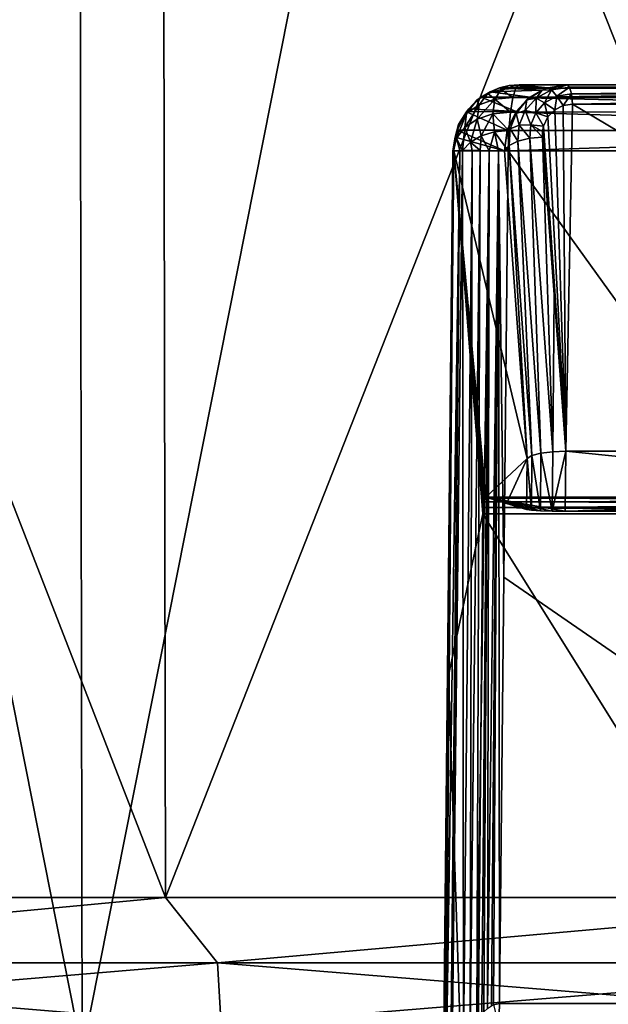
# Model space of a CAD drawing. Header units: metres. Extents: x -92 to 264, y -100 to 50.
# Tile 136 of 656: x -5.2 to -3.43, y -76.56 to -73.6. Entities that reach past the tile are written whole.
import ezdxf

# ---------------------------------------------------------------- set-up
doc = ezdxf.new("R2010")
doc.units = ezdxf.units.M
doc.layers.add('solid_21062050_01', color=7, linetype='CONTINUOUS')

msp = doc.modelspace()

# ---------------------------------------------------------------- linework, layer by layer
at = {"layer": 'solid_21062050_01'}
for points in [[(-7.483526, -64.201744, 19.355579), (-7.45088, -76.706161, 19.251451), (-5.010141, -76.706161, 19.883404)], [(-5.032088, -64.201744, 19.990297), (-7.483526, -64.201744, 19.355579), (-5.010141, -76.706161, 19.883404)], [(-7.483526, -64.201744, -28.34804), (-5.032088, -64.201744, -28.982758), (-7.450881, -76.706161, -28.243914)], [(-5.032088, -64.201744, -28.982758), (-5.010141, -76.706161, -28.875864), (-7.450881, -76.706161, -28.243914)], [(-5.032088, -64.201744, 19.990297), (-5.010141, -76.706161, 19.883404), (-2.517989, -76.706161, 20.265186)], [(-2.529018, -64.201744, 20.373753), (-5.032088, -64.201744, 19.990297), (-2.517989, -76.706161, 20.265186)], [(-5.032088, -64.201744, -28.982758), (-2.529018, -64.201744, -29.366213), (-5.010141, -76.706161, -28.875864)], [(-2.529018, -64.201744, -29.366213), (-2.517989, -76.706161, -29.257647), (-5.010141, -76.706161, -28.875864)], [(-7.090559, -70.231491, -26.318739), (-7.074356, -76.239906, -26.268871), (-4.759741, -76.239906, -26.889069)], [(-4.770643, -70.231491, -26.940359), (-7.090559, -70.231491, -26.318739), (-4.759741, -76.239906, -26.889069)], [(-7.090559, -70.231491, 17.326279), (-4.770643, -70.231491, 17.947897), (-7.074356, -76.239906, 17.276411)], [(-4.770643, -70.231491, 17.947897), (-4.759741, -76.239906, 17.896608), (-7.074356, -76.239906, 17.276411)], [(-4.770643, -70.231491, -26.940359), (-4.759741, -76.239906, -26.889069), (-2.39298, -76.239906, -27.263927)], [(-2.398461, -70.231491, -27.316074), (-4.770643, -70.231491, -26.940359), (-2.39298, -76.239906, -27.263927)], [(-4.770643, -70.231491, 17.947897), (-2.398461, -70.231491, 18.323614), (-4.759741, -76.239906, 17.896608)], [(-2.398461, -70.231491, 18.323614), (-2.39298, -76.239906, 18.271467), (-4.759741, -76.239906, 17.896608)], [(-3.825983, -73.846275, 17.399296), (-3.78597, -73.821022, 17.379696), (-3.812453, -73.837189, 17.374979)], [(-3.792958, -73.826416, 17.424845), (-3.78597, -73.821022, 17.379696), (-3.825983, -73.846275, 17.399296)], [(-3.792958, -73.826416, 17.424845), (-3.825983, -73.846275, 17.399296), (-3.818874, -73.859917, 17.471439)], [(-3.792958, -73.826416, 17.424845), (-3.818874, -73.859917, 17.471439), (-3.771324, -73.84346, 17.496014)], [(-3.665922, -73.836891, 16.554688), (-3.812453, -73.837189, 17.374979), (-3.78597, -73.821022, 17.379696)], [(-3.792958, -73.826416, 17.424845), (-3.757695, -73.80938, 17.384733), (-3.78597, -73.821022, 17.379696)], [(-3.752846, -73.813934, 17.444166), (-3.757695, -73.80938, 17.384733), (-3.792958, -73.826416, 17.424845)], [(-3.752846, -73.813934, 17.444166), (-3.792958, -73.826416, 17.424845), (-3.771324, -73.84346, 17.496014)], [(-3.629428, -73.815758, 16.566061), (-3.78597, -73.821022, 17.379696), (-3.757695, -73.80938, 17.384733)], [(-3.629428, -73.815758, 16.566061), (-3.665922, -73.836891, 16.554688), (-3.78597, -73.821022, 17.379696)], [(-3.752846, -73.813934, 17.444166), (-3.771324, -73.84346, 17.496014), (-3.717597, -73.837822, 17.510756)], [(-3.612708, -73.809395, 16.570482), (-3.757695, -73.80938, 17.384733), (-3.728192, -73.802353, 17.389988)], [(-3.752846, -73.813934, 17.444166), (-3.728192, -73.802353, 17.389988), (-3.757695, -73.80938, 17.384733)], [(-3.612708, -73.809395, 16.570482), (-3.629428, -73.815758, 16.566061), (-3.757695, -73.80938, 17.384733)], [(-3.752846, -73.813934, 17.444166), (-3.70834, -73.809685, 17.455961), (-3.728192, -73.802353, 17.389988)], [(-3.752846, -73.813934, 17.444166), (-3.717597, -73.837822, 17.510756), (-3.70834, -73.809685, 17.455961)], [(-3.612708, -73.809395, 16.570482), (-3.728192, -73.802353, 17.389988), (-3.698101, -73.800003, 17.395348)], [(-3.70834, -73.809685, 17.455961), (-3.698101, -73.800003, 17.395348), (-3.728192, -73.802353, 17.389988)], [(-3.717597, -73.837822, 17.510756), (-1.869042, -73.837784, 17.744102), (-1.864393, -73.809685, 17.688776)], [(-3.70834, -73.809685, 17.455961), (-3.717597, -73.837822, 17.510756), (-1.864393, -73.809685, 17.688776)], [(-3.70834, -73.809685, 17.455961), (-1.859345, -73.800003, 17.627474), (-3.698101, -73.800003, 17.395348)], [(-3.70834, -73.809685, 17.455961), (-1.864393, -73.809685, 17.688776), (-1.859345, -73.800003, 17.627474)], [(-3.553401, -73.800003, 16.583008), (-3.698101, -73.800003, 17.395348), (-1.859345, -73.800003, 17.627474)], [(-3.612708, -73.809395, 16.570482), (-3.698101, -73.800003, 17.395348), (-3.553401, -73.800003, 16.583008)], [(-3.675293, -73.845558, 16.544489), (-3.665922, -73.836891, 16.554688), (-3.629428, -73.815758, 16.566061)], [(-3.647382, -73.840202, 16.51577), (-3.675293, -73.845558, 16.544489), (-3.629428, -73.815758, 16.566061)], [(-3.601747, -73.81514, 16.535465), (-3.647382, -73.840202, 16.51577), (-3.629428, -73.815758, 16.566061)], [(-3.62209, -73.853851, 16.489607), (-3.647382, -73.840202, 16.51577), (-3.601747, -73.81514, 16.535465)], [(-3.601747, -73.81514, 16.535465), (-3.629428, -73.815758, 16.566061), (-3.612708, -73.809395, 16.570482)], [(-3.585353, -73.833633, 16.50547), (-3.62209, -73.853851, 16.489607), (-3.601747, -73.81514, 16.535465)], [(-3.601747, -73.81514, 16.535465), (-3.612708, -73.809395, 16.570482), (-3.553401, -73.800003, 16.583008)], [(-3.54727, -73.807053, 16.546637), (-3.601747, -73.81514, 16.535465), (-3.553401, -73.800003, 16.583008)], [(-3.585353, -73.833633, 16.50547), (-3.601747, -73.81514, 16.535465), (-3.54727, -73.807053, 16.546637)], [(-3.54727, -73.807053, 16.546637), (-3.541994, -73.827263, 16.515339), (-3.585353, -73.833633, 16.50547)], [(-3.541994, -73.827263, 16.515339), (-3.566413, -73.86203, 16.486856), (-3.585353, -73.833633, 16.50547)], [(-3.541994, -73.827263, 16.515339), (-3.538336, -73.857735, 16.493639), (-3.566413, -73.86203, 16.486856)], [(-1.787284, -73.800003, 16.805531), (-3.553401, -73.800003, 16.583008), (-1.859345, -73.800003, 17.627474)], [(-3.54727, -73.807053, 16.546637), (-3.553401, -73.800003, 16.583008), (-1.787284, -73.800003, 16.805531)], [(-1.779836, -73.807053, 16.769176), (-3.54727, -73.807053, 16.546637), (-1.787284, -73.800003, 16.805531)], [(-1.779836, -73.807053, 16.769176), (-3.541994, -73.827263, 16.515339), (-3.54727, -73.807053, 16.546637)], [(-1.777189, -73.827263, 16.737549), (-3.541994, -73.827263, 16.515339), (-1.779836, -73.807053, 16.769176)], [(-1.777189, -73.827263, 16.737549), (-3.538336, -73.857735, 16.493639), (-3.541994, -73.827263, 16.515339)], [(-1.777189, -73.827263, 16.737549), (-1.775354, -73.857735, 16.715618), (-3.538336, -73.857735, 16.493639)], [(-3.825983, -73.846275, 17.399296), (-3.84975, -73.872437, 17.368336), (-3.856428, -73.885864, 17.439005)], [(-3.825983, -73.846275, 17.399296), (-3.856428, -73.885864, 17.439005), (-3.818874, -73.859917, 17.471439)], [(-3.707982, -73.880325, 16.537058), (-3.84975, -73.872437, 17.368336), (-3.812453, -73.837189, 17.374979)], [(-3.825983, -73.846275, 17.399296), (-3.812453, -73.837189, 17.374979), (-3.84975, -73.872437, 17.368336)], [(-3.824667, -73.903015, 17.516079), (-3.771324, -73.84346, 17.496014), (-3.818874, -73.859917, 17.471439)], [(-3.824667, -73.903015, 17.516079), (-3.777757, -73.887131, 17.539972), (-3.771324, -73.84346, 17.496014)], [(-3.665922, -73.836891, 16.554688), (-3.707982, -73.880325, 16.537058), (-3.812453, -73.837189, 17.374979)], [(-3.777757, -73.887131, 17.539972), (-3.724962, -73.881699, 17.554356), (-3.771324, -73.84346, 17.496014)], [(-3.771324, -73.84346, 17.496014), (-3.724962, -73.881699, 17.554356), (-3.717597, -73.837822, 17.510756)], [(-3.717597, -73.837822, 17.510756), (-3.724962, -73.881699, 17.554356), (-1.872743, -73.881599, 17.788141)], [(-3.717597, -73.837822, 17.510756), (-1.872743, -73.881599, 17.788141), (-1.869042, -73.837784, 17.744102)], [(-3.675293, -73.845558, 16.544489), (-3.707982, -73.880325, 16.537058), (-3.665922, -73.836891, 16.554688)], [(-3.707495, -73.885872, 16.519806), (-3.707982, -73.880325, 16.537058), (-3.675293, -73.845558, 16.544489)], [(-3.680183, -73.87709, 16.492624), (-3.707495, -73.885872, 16.519806), (-3.675293, -73.845558, 16.544489)], [(-3.647382, -73.840202, 16.51577), (-3.680183, -73.87709, 16.492624), (-3.675293, -73.845558, 16.544489)], [(-3.648811, -73.883957, 16.470737), (-3.680183, -73.87709, 16.492624), (-3.647382, -73.840202, 16.51577)], [(-3.62209, -73.853851, 16.489607), (-3.648811, -73.883957, 16.470737), (-3.647382, -73.840202, 16.51577)], [(-3.62209, -73.853851, 16.489607), (-3.612536, -73.896172, 16.462811), (-3.648811, -73.883957, 16.470737)], [(-3.585353, -73.833633, 16.50547), (-3.591949, -73.874931, 16.476397), (-3.62209, -73.853851, 16.489607)], [(-3.62209, -73.853851, 16.489607), (-3.591949, -73.874931, 16.476397), (-3.612536, -73.896172, 16.462811)], [(-3.585353, -73.833633, 16.50547), (-3.566413, -73.86203, 16.486856), (-3.591949, -73.874931, 16.476397)], [(-3.566413, -73.86203, 16.486856), (-3.538336, -73.857735, 16.493639), (-3.559016, -74.900002, 15.997023)], [(-3.538336, -73.857735, 16.493639), (-1.786132, -74.900002, 16.226938), (-3.559016, -74.900002, 15.997023)], [(-3.538336, -73.857735, 16.493639), (-1.775354, -73.857735, 16.715618), (-1.786132, -74.900002, 16.226938)], [(-3.887027, -73.960495, 17.447756), (-3.856428, -73.885864, 17.439005), (-3.880968, -73.919228, 17.401318)], [(-3.887027, -73.960495, 17.447756), (-3.862056, -73.928123, 17.484524), (-3.856428, -73.885864, 17.439005)], [(-3.734484, -73.935936, 16.519234), (-3.884846, -73.9366, 17.362083), (-3.856484, -73.88118, 17.367136)], [(-3.880968, -73.919228, 17.401318), (-3.856484, -73.88118, 17.367136), (-3.884846, -73.9366, 17.362083)], [(-3.856428, -73.885864, 17.439005), (-3.856484, -73.88118, 17.367136), (-3.880968, -73.919228, 17.401318)], [(-3.862056, -73.928123, 17.484524), (-3.818874, -73.859917, 17.471439), (-3.856428, -73.885864, 17.439005)], [(-3.862056, -73.928123, 17.484524), (-3.824667, -73.903015, 17.516079), (-3.818874, -73.859917, 17.471439)], [(-3.707982, -73.880325, 16.537058), (-3.856484, -73.88118, 17.367136), (-3.84975, -73.872437, 17.368336)], [(-3.856428, -73.885864, 17.439005), (-3.84975, -73.872437, 17.368336), (-3.856484, -73.88118, 17.367136)], [(-3.707982, -73.880325, 16.537058), (-3.734484, -73.935936, 16.519234), (-3.856484, -73.88118, 17.367136)], [(-3.812203, -73.952866, 17.552698), (-3.777757, -73.887131, 17.539972), (-3.824667, -73.903015, 17.516079)], [(-3.772998, -73.941063, 17.57118), (-3.777757, -73.887131, 17.539972), (-3.812203, -73.952866, 17.552698)], [(-3.777757, -73.887131, 17.539972), (-3.729721, -73.93705, 17.582531), (-3.724962, -73.881699, 17.554356)], [(-3.772998, -73.941063, 17.57118), (-3.729721, -73.93705, 17.582531), (-3.777757, -73.887131, 17.539972)], [(-3.707495, -73.885872, 16.519806), (-3.734484, -73.935936, 16.519234), (-3.707982, -73.880325, 16.537058)], [(-3.725279, -73.932571, 16.494583), (-3.734484, -73.935936, 16.519234), (-3.707495, -73.885872, 16.519806)], [(-3.724962, -73.881699, 17.554356), (-3.729721, -73.93705, 17.582531), (-1.875137, -73.936867, 17.816629)], [(-3.698539, -73.921219, 16.468527), (-3.725279, -73.932571, 16.494583), (-3.707495, -73.885872, 16.519806)], [(-3.724962, -73.881699, 17.554356), (-1.875137, -73.936867, 17.816629), (-1.872743, -73.881599, 17.788141)], [(-3.680183, -73.87709, 16.492624), (-3.698539, -73.921219, 16.468527), (-3.707495, -73.885872, 16.519806)], [(-3.663928, -73.92038, 16.450869), (-3.698539, -73.921219, 16.468527), (-3.680183, -73.87709, 16.492624)], [(-3.648811, -73.883957, 16.470737), (-3.663928, -73.92038, 16.450869), (-3.680183, -73.87709, 16.492624)], [(-3.648811, -73.883957, 16.470737), (-3.625446, -73.924492, 16.447178), (-3.663928, -73.92038, 16.450869)], [(-3.648811, -73.883957, 16.470737), (-3.612536, -73.896172, 16.462811), (-3.625446, -73.924492, 16.447178)], [(-3.612536, -73.896172, 16.462811), (-3.591949, -73.874931, 16.476397), (-3.559016, -74.900002, 15.997023)], [(-3.591949, -73.874931, 16.476397), (-3.566413, -73.86203, 16.486856), (-3.559016, -74.900002, 15.997023)], [(-3.844849, -73.971695, 17.528254), (-3.824667, -73.903015, 17.516079), (-3.862056, -73.928123, 17.484524)], [(-3.812203, -73.952866, 17.552698), (-3.824667, -73.903015, 17.516079), (-3.844849, -73.971695, 17.528254)], [(-3.625446, -73.924492, 16.447178), (-3.612536, -73.896172, 16.462811), (-3.559016, -74.900002, 15.997023)], [(-3.897659, -73.997864, 17.408466), (-3.880968, -73.919228, 17.401318), (-3.890486, -73.957413, 17.36108)], [(-3.897659, -73.997864, 17.408466), (-3.887027, -73.960495, 17.447756), (-3.880968, -73.919228, 17.401318)], [(-3.880968, -73.919228, 17.401318), (-3.884846, -73.9366, 17.362083), (-3.890486, -73.957413, 17.36108)], [(-3.890486, -73.957413, 17.36108), (-3.884846, -73.9366, 17.362083), (-3.74231, -73.998253, 16.503111)], [(-3.869051, -73.99749, 17.499126), (-3.862056, -73.928123, 17.484524), (-3.887027, -73.960495, 17.447756)], [(-3.734484, -73.935936, 16.519234), (-3.74231, -73.998253, 16.503111), (-3.884846, -73.9366, 17.362083)], [(-3.844849, -73.971695, 17.528254), (-3.862056, -73.928123, 17.484524), (-3.869051, -73.99749, 17.499126)], [(-3.772998, -73.941063, 17.57118), (-3.812203, -73.952866, 17.552698), (-3.78904, -73.99778, 17.573463)], [(-3.772998, -73.941063, 17.57118), (-3.78904, -73.99778, 17.573463), (-3.760864, -73.997993, 17.585236)], [(-3.772998, -73.941063, 17.57118), (-3.731413, -73.998253, 17.592546), (-3.729721, -73.93705, 17.582531)], [(-3.772998, -73.941063, 17.57118), (-3.760864, -73.997993, 17.585236), (-3.731413, -73.998253, 17.592546)], [(-3.728698, -73.982224, 16.470474), (-3.74231, -73.998253, 16.503111), (-3.734484, -73.935936, 16.519234)], [(-3.725279, -73.932571, 16.494583), (-3.728698, -73.982224, 16.470474), (-3.734484, -73.935936, 16.519234)], [(-1.875137, -73.936867, 17.816629), (-3.731413, -73.998253, 17.592546), (-1.875993, -73.998253, 17.826811)], [(-3.729721, -73.93705, 17.582531), (-3.731413, -73.998253, 17.592546), (-1.875137, -73.936867, 17.816629)], [(-3.725279, -73.932571, 16.494583), (-3.702266, -73.968735, 16.445379), (-3.728698, -73.982224, 16.470474)], [(-3.698539, -73.921219, 16.468527), (-3.702266, -73.968735, 16.445379), (-3.725279, -73.932571, 16.494583)], [(-3.698539, -73.921219, 16.468527), (-3.667014, -73.959831, 16.431654), (-3.702266, -73.968735, 16.445379)], [(-3.663928, -73.92038, 16.450869), (-3.667014, -73.959831, 16.431654), (-3.698539, -73.921219, 16.468527)], [(-3.663928, -73.92038, 16.450869), (-3.628381, -73.956863, 16.431349), (-3.667014, -73.959831, 16.431654)], [(-3.663928, -73.92038, 16.450869), (-3.625446, -73.924492, 16.447178), (-3.628206, -73.940262, 16.439238)], [(-3.663928, -73.92038, 16.450869), (-3.628206, -73.940262, 16.439238), (-3.628381, -73.956863, 16.431349)], [(-3.593821, -74.428963, 16.213915), (-3.628381, -73.956863, 16.431349), (-3.628206, -73.940262, 16.439238)], [(-3.628206, -73.940262, 16.439238), (-3.625446, -73.924492, 16.447178), (-3.559016, -74.900002, 15.997023)], [(-3.593821, -74.428963, 16.213915), (-3.628206, -73.940262, 16.439238), (-3.559016, -74.900002, 15.997023)], [(-3.897659, -73.997864, 17.408466), (-3.890486, -73.957413, 17.36108), (-3.894994, -73.998253, 17.360277)], [(-3.896061, -73.99778, 17.423754), (-3.887027, -73.960495, 17.447756), (-3.897659, -73.997864, 17.408466)], [(-3.896061, -73.99778, 17.423754), (-3.876951, -73.997589, 17.484829), (-3.887027, -73.960495, 17.447756)], [(-3.890486, -73.957413, 17.36108), (-3.74231, -73.998253, 16.503111), (-3.894994, -73.998253, 17.360277)], [(-3.876951, -73.997589, 17.484829), (-3.869051, -73.99749, 17.499126), (-3.887027, -73.960495, 17.447756)], [(-3.844849, -73.971695, 17.528254), (-3.869051, -73.99749, 17.499126), (-3.839722, -73.997513, 17.536547)], [(-3.812203, -73.952866, 17.552698), (-3.844849, -73.971695, 17.528254), (-3.815695, -73.997665, 17.557108)], [(-3.844849, -73.971695, 17.528254), (-3.839722, -73.997513, 17.536547), (-3.815695, -73.997665, 17.557108)], [(-3.812203, -73.952866, 17.552698), (-3.815695, -73.997665, 17.557108), (-3.78904, -73.99778, 17.573463)], [(-3.728698, -73.982224, 16.470474), (-3.702266, -73.968735, 16.445379), (-3.660361, -74.912834, 16.041456)], [(-3.702266, -73.968735, 16.445379), (-3.667014, -73.959831, 16.431654), (-3.633201, -74.905846, 16.013388)], [(-3.702266, -73.968735, 16.445379), (-3.633201, -74.905846, 16.013388), (-3.660361, -74.912834, 16.041456)], [(-3.667014, -73.959831, 16.431654), (-3.628381, -73.956863, 16.431349), (-3.597592, -74.90136, 15.997873)], [(-3.667014, -73.959831, 16.431654), (-3.597592, -74.90136, 15.997873), (-3.633201, -74.905846, 16.013388)], [(-3.597592, -74.90136, 15.997873), (-3.628381, -73.956863, 16.431349), (-3.593821, -74.428963, 16.213915)], [(-3.929058, -77.053642, 17.416323), (-3.894994, -73.998253, 17.360277), (-3.910953, -75.572861, 17.371511)], [(-3.929058, -77.053642, 17.416323), (-3.928572, -77.026428, 17.42614), (-3.894994, -73.998253, 17.360277)], [(-3.928572, -77.026428, 17.42614), (-3.897659, -73.997864, 17.408466), (-3.894994, -73.998253, 17.360277)], [(-3.928572, -77.026428, 17.42614), (-3.925663, -76.965866, 17.448084), (-3.897659, -73.997864, 17.408466)], [(-3.925663, -76.965866, 17.448084), (-3.896061, -73.99778, 17.423754), (-3.897659, -73.997864, 17.408466)], [(-3.925663, -76.965866, 17.448084), (-3.919943, -76.904594, 17.470713), (-3.896061, -73.99778, 17.423754)], [(-3.919943, -76.904594, 17.470713), (-3.876951, -73.997589, 17.484829), (-3.896061, -73.99778, 17.423754)], [(-3.919943, -76.904594, 17.470713), (-3.904871, -76.811134, 17.506081), (-3.876951, -73.997589, 17.484829)], [(-3.910953, -75.572861, 17.371511), (-3.894994, -73.998253, 17.360277), (-3.807756, -75.088142, 16.81629)], [(-3.904871, -76.811134, 17.506081), (-3.900167, -76.78994, 17.514259), (-3.876951, -73.997589, 17.484829)], [(-3.900167, -76.78994, 17.514259), (-3.869051, -73.99749, 17.499126), (-3.876951, -73.997589, 17.484829)], [(-3.900167, -76.78994, 17.514259), (-3.865822, -76.684372, 17.556841), (-3.869051, -73.99749, 17.499126)], [(-3.894994, -73.998253, 17.360277), (-3.7981, -75.038208, 16.764565), (-3.801616, -75.041229, 16.784155)], [(-3.894994, -73.998253, 17.360277), (-3.674764, -74.921295, 16.077978), (-3.7981, -75.038208, 16.764565)], [(-3.894994, -73.998253, 17.360277), (-3.806876, -75.068428, 16.812326), (-3.807756, -75.088142, 16.81629)], [(-3.894994, -73.998253, 17.360277), (-3.80471, -75.051888, 16.800991), (-3.806876, -75.068428, 16.812326)], [(-3.894994, -73.998253, 17.360277), (-3.801616, -75.041229, 16.784155), (-3.80471, -75.051888, 16.800991)], [(-3.894994, -73.998253, 17.360277), (-3.74231, -73.998253, 16.503111), (-3.674764, -74.921295, 16.077978)], [(-3.865822, -76.684372, 17.556841), (-3.839722, -73.997513, 17.536547), (-3.869051, -73.99749, 17.499126)], [(-3.845841, -76.642868, 17.573498), (-3.839722, -73.997513, 17.536547), (-3.865822, -76.684372, 17.556841)], [(-3.845841, -76.642868, 17.573498), (-3.815695, -73.997665, 17.557108), (-3.839722, -73.997513, 17.536547)], [(-3.845841, -76.642868, 17.573498), (-3.825531, -76.609962, 17.586618), (-3.815695, -73.997665, 17.557108)], [(-3.825531, -76.609962, 17.586618), (-3.78904, -73.99778, 17.573463), (-3.815695, -73.997665, 17.557108)], [(-3.825531, -76.609962, 17.586618), (-3.810215, -76.589699, 17.594465), (-3.78904, -73.99778, 17.573463)], [(-3.810215, -76.589699, 17.594465), (-3.804391, -76.582687, 17.597038), (-3.78904, -73.99778, 17.573463)], [(-3.804391, -76.582687, 17.597038), (-3.793778, -76.572517, 17.60121), (-3.78904, -73.99778, 17.573463)], [(-3.793778, -76.572517, 17.60121), (-3.760864, -73.997993, 17.585236), (-3.78904, -73.99778, 17.573463)], [(-3.793778, -76.572517, 17.60121), (-3.781346, -76.564362, 17.605282), (-3.760864, -73.997993, 17.585236)], [(-3.781346, -76.564362, 17.605282), (-3.775962, -76.561989, 17.606785), (-3.760864, -73.997993, 17.585236)], [(-3.775962, -76.561989, 17.606785), (-3.757558, -76.558136, 17.610775), (-3.760864, -73.997993, 17.585236)], [(-3.760864, -73.997993, 17.585236), (-3.757558, -76.558136, 17.610775), (-3.74448, -75.277626, 17.60166)], [(-3.760864, -73.997993, 17.585236), (-3.74448, -75.277626, 17.60166), (-3.731413, -73.998253, 17.592546)], [(-1.889217, -76.558136, 17.848116), (-3.731413, -73.998253, 17.592546), (-3.74448, -75.277626, 17.60166)], [(-3.728698, -73.982224, 16.470474), (-3.674764, -74.921295, 16.077978), (-3.74231, -73.998253, 16.503111)], [(-1.889217, -76.558136, 17.848116), (-1.875993, -73.998253, 17.826811), (-3.731413, -73.998253, 17.592546)], [(-3.728698, -73.982224, 16.470474), (-3.660361, -74.912834, 16.041456), (-3.674764, -74.921295, 16.077978)], [(-3.597592, -74.90136, 15.997873), (-3.593821, -74.428963, 16.213915), (-3.559016, -74.900002, 15.997023)], [(-3.674764, -74.921295, 16.077978), (-3.737064, -75.056496, 16.420998), (-3.7981, -75.038208, 16.764565)], [(-3.674764, -74.921295, 16.077978), (-3.676084, -75.074768, 16.077749), (-3.737064, -75.056496, 16.420998)], [(-3.674764, -74.921295, 16.077978), (-3.661892, -75.076775, 16.04142), (-3.676084, -75.074768, 16.077749)], [(-3.660361, -74.912834, 16.041456), (-3.661892, -75.076775, 16.04142), (-3.674764, -74.921295, 16.077978)], [(-3.660361, -74.912834, 16.041456), (-3.63497, -75.078468, 16.013329), (-3.661892, -75.076775, 16.04142)], [(-3.660361, -74.912834, 16.041456), (-3.633201, -74.905846, 16.013388), (-3.63497, -75.078468, 16.013329)], [(-3.633201, -74.905846, 16.013388), (-3.599403, -75.079605, 15.997681), (-3.63497, -75.078468, 16.013329)], [(-3.633201, -74.905846, 16.013388), (-3.597592, -74.90136, 15.997873), (-3.599403, -75.079605, 15.997681)], [(-3.599403, -75.079605, 15.997681), (-3.559016, -74.900002, 15.997023), (-3.560557, -75.080002, 15.996755)], [(-3.597592, -74.90136, 15.997873), (-3.559016, -74.900002, 15.997023), (-3.599403, -75.079605, 15.997681)], [(-1.786861, -75.080002, 16.226875), (-3.560557, -75.080002, 15.996755), (-3.559016, -74.900002, 15.997023)], [(-1.786861, -75.080002, 16.226875), (-3.559016, -74.900002, 15.997023), (-1.786132, -74.900002, 16.226938)], [(-1.91192, -75.039986, 17.032486), (-3.801616, -75.041229, 16.784155), (-3.7981, -75.038208, 16.764565)], [(-1.91192, -75.039986, 17.032486), (-1.913217, -75.046791, 17.047087), (-3.801616, -75.041229, 16.784155)], [(-3.7981, -75.038208, 16.764565), (-3.599403, -75.079605, 15.997681), (-3.560557, -75.080002, 15.996755)], [(-1.910499, -75.038208, 17.016485), (-3.7981, -75.038208, 16.764565), (-3.560557, -75.080002, 15.996755)], [(-3.7981, -75.038208, 16.764565), (-3.63497, -75.078468, 16.013329), (-3.599403, -75.079605, 15.997681)], [(-3.7981, -75.038208, 16.764565), (-3.661892, -75.076775, 16.04142), (-3.63497, -75.078468, 16.013329)], [(-3.7981, -75.038208, 16.764565), (-3.737064, -75.056496, 16.420998), (-3.661892, -75.076775, 16.04142)], [(-1.91192, -75.039986, 17.032486), (-3.7981, -75.038208, 16.764565), (-1.910499, -75.038208, 17.016485)], [(-1.910499, -75.038208, 17.016485), (-3.560557, -75.080002, 15.996755), (-1.786861, -75.080002, 16.226875)], [(-1.915154, -75.088142, 17.068897), (-3.807756, -75.088142, 16.81629), (-3.806876, -75.068428, 16.812326)], [(-1.914254, -75.057915, 17.058764), (-3.806876, -75.068428, 16.812326), (-3.80471, -75.051888, 16.800991)], [(-1.914254, -75.057915, 17.058764), (-1.914923, -75.072197, 17.066296), (-3.806876, -75.068428, 16.812326)], [(-1.914923, -75.072197, 17.066296), (-1.915154, -75.088142, 17.068897), (-3.806876, -75.068428, 16.812326)], [(-1.913217, -75.046791, 17.047087), (-3.80471, -75.051888, 16.800991), (-3.801616, -75.041229, 16.784155)], [(-1.913217, -75.046791, 17.047087), (-1.914254, -75.057915, 17.058764), (-3.80471, -75.051888, 16.800991)], [(-3.737064, -75.056496, 16.420998), (-3.676084, -75.074768, 16.077749), (-3.661892, -75.076775, 16.04142)], [(-3.910953, -75.572861, 17.371511), (-3.807756, -75.088142, 16.81629), (-3.832171, -77.930428, 16.811913)], [(-1.9359, -78.083252, 17.067043), (-3.832171, -77.930428, 16.811913), (-3.807756, -75.088142, 16.81629)], [(-1.915154, -75.088142, 17.068897), (-1.9359, -78.083252, 17.067043), (-3.807756, -75.088142, 16.81629)], [(-1.889217, -76.558136, 17.848116), (-3.74448, -75.277626, 17.60166), (-3.757558, -76.558136, 17.610775)], [(-3.929058, -77.053642, 17.416323), (-3.910953, -75.572861, 17.371511), (-3.926924, -77.148758, 17.382748)], [(-3.926924, -77.148758, 17.382748), (-3.910953, -75.572861, 17.371511), (-3.832171, -77.930428, 16.811913)], [(-6.847074, -76.435089, -26.319433), (-4.759741, -76.239906, -26.889069), (-7.074356, -76.239906, -26.268871)], [(-6.847074, -76.435089, 17.326973), (-7.074356, -76.239906, 17.276411), (-4.759741, -76.239906, 17.896608)], [(-6.847074, -76.435089, -26.319433), (-4.604127, -76.435089, -26.900173), (-4.759741, -76.239906, -26.889069)], [(-4.604127, -76.435089, 17.907713), (-6.847074, -76.435089, 17.326973), (-4.759741, -76.239906, 17.896608)], [(-4.604127, -76.435089, -26.900173), (-2.39298, -76.239906, -27.263927), (-4.759741, -76.239906, -26.889069)], [(-4.604127, -76.435089, 17.907713), (-4.759741, -76.239906, 17.896608), (-2.39298, -76.239906, 18.271467)], [(-4.604127, -76.435089, -26.900173), (-2.313936, -76.435089, -27.251017), (-2.39298, -76.239906, -27.263927)], [(-2.313936, -76.435089, 18.258556), (-4.604127, -76.435089, 17.907713), (-2.39298, -76.239906, 18.271467)], [(-4.604127, -76.435089, 17.907713), (-6.82948, -76.622589, 17.270895), (-6.847074, -76.435089, 17.326973)], [(-6.847074, -76.435089, -26.319433), (-6.82948, -76.622589, -26.263355), (-4.592297, -76.622589, -26.842604)], [(-6.847074, -76.435089, -26.319433), (-4.592297, -76.622589, -26.842604), (-4.604127, -76.435089, -26.900173)], [(-4.604127, -76.435089, 17.907713), (-4.592297, -76.622589, 17.850143), (-6.82948, -76.622589, 17.270895)], [(-2.313936, -76.435089, 18.258556), (-4.592297, -76.622589, 17.850143), (-4.604127, -76.435089, 17.907713)], [(-4.604127, -76.435089, -26.900173), (-4.592297, -76.622589, -26.842604), (-2.30799, -76.622589, -27.192547)], [(-4.604127, -76.435089, -26.900173), (-2.30799, -76.622589, -27.192547), (-2.313936, -76.435089, -27.251017)], [(-2.313936, -76.435089, 18.258556), (-2.30799, -76.622589, 18.200085), (-4.592297, -76.622589, 17.850143)], [(-3.759557, -76.624458, 17.622536), (-3.757558, -76.558136, 17.610775), (-3.775962, -76.561989, 17.606785)], [(-3.759557, -76.624458, 17.622536), (-1.889217, -76.558136, 17.848116), (-3.757558, -76.558136, 17.610775)], [(-1.890022, -76.617462, 17.857626), (-1.889217, -76.558136, 17.848116), (-3.759557, -76.624458, 17.622536)]]:
    msp.add_3dface(points, dxfattribs=at)

doc.saveas('drawing.dxf')
